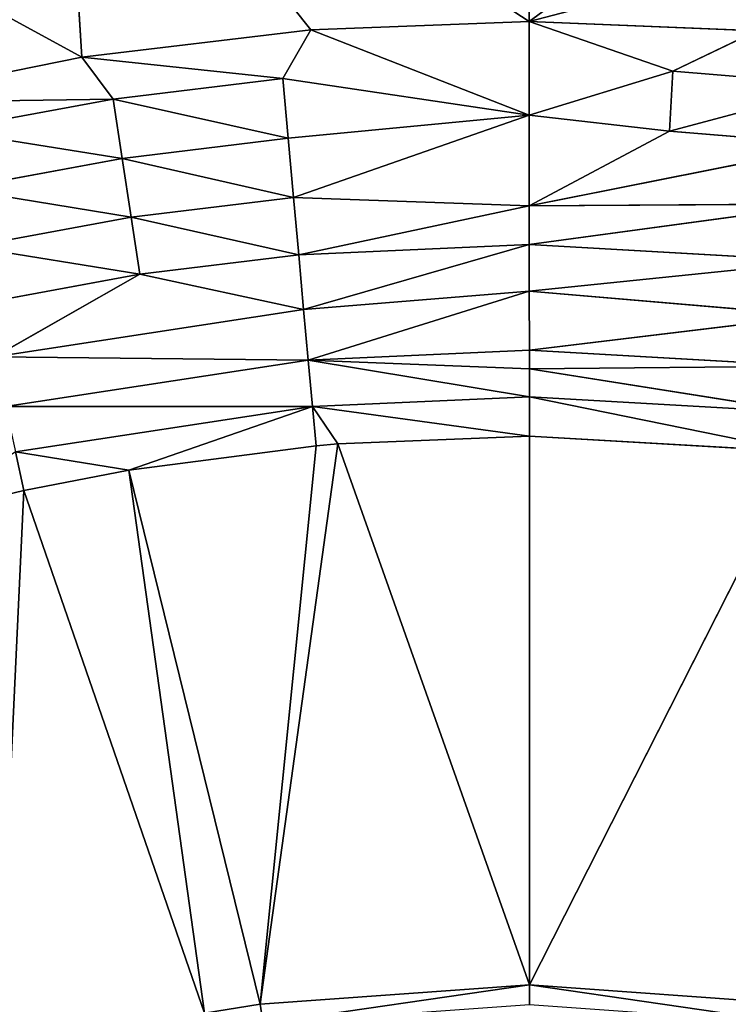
# Model space of a CAD drawing. Extents: x 0 to 500, y 0 to 390.
# Tile 582 of 656: x 245.46 to 251.64, y 216.18 to 224.76. Entities that reach past the tile are written whole.
import ezdxf

# ---------------------------------------------------------------- set-up
doc = ezdxf.new("R2010")
doc.units = 0
doc.header["$LTSCALE"] = 25.4
doc.layers.get('0').update_dxf_attribs({"linetype": 'CONTINUOUS'})

# ---------------------------------------------------------------- blocks, each defined once
blk = doc.blocks.new('ATLANTA505_-_S_STL')
at = {"color": 0}
for p, q in [((245.9615, 25.5408, 162.4375), (246.1492, 25.4391, 165.416)), ((245.9615, 25.5408, 162.4375), (246.1492, 25.4391, 165.416)), ((250.0519, 25.4463, 165.1027), (250.0519, 25.5591, 161.8516)), ((250.0519, 25.4463, 165.1027), (250.0519, 25.5591, 161.8516)), ((246.1492, 25.4391, 165.416), (244.1833, 25.4297, 165.8123)), ((246.1492, 25.4391, 165.416), (244.1833, 25.4297, 165.8123)), ((246.4213, 25.4107, 165.7802), (244.1833, 25.4297, 165.8123)), ((246.4213, 25.4107, 165.7802), (244.1833, 25.4297, 165.8123)), ((244.9549, 25.4041, 166.0514), (246.4213, 25.4107, 165.7802)), ((244.9549, 25.4041, 166.0514), (246.4213, 25.4107, 165.7802)), ((248.1451, 25.4447, 165.1781), (246.1492, 25.4391, 165.416)), ((248.1451, 25.4447, 165.1781), (246.1492, 25.4391, 165.416)), ((246.4213, 25.4107, 165.7802), (246.1492, 25.4391, 165.416)), ((246.4213, 25.4107, 165.7802), (246.1492, 25.4391, 165.416)), ((246.4213, 25.4107, 165.7802), (247.9016, 25.415, 165.6003)), ((246.4213, 25.4107, 165.7802), (247.9016, 25.415, 165.6003)), ((246.4213, 25.4107, 165.7802), (246.5007, 25.3229, 166.2984)), ((246.4213, 25.4107, 165.7802), (246.5007, 25.3229, 166.2984)), ((247.9016, 25.415, 165.6003), (248.1451, 25.4447, 165.1781)), ((247.9016, 25.415, 165.6003), (248.1451, 25.4447, 165.1781)), ((247.9016, 25.415, 165.6003), (250.0516, 25.352, 165.9207)), ((247.9016, 25.415, 165.6003), (250.0516, 25.352, 165.9207)), ((247.9016, 25.415, 165.6003), (247.9486, 25.3273, 166.1225)), ((247.9016, 25.415, 165.6003), (247.9486, 25.3273, 166.1225)), ((250.0519, 25.4463, 165.1027), (248.1451, 25.4447, 165.1781)), ((250.0519, 25.4463, 165.1027), (248.1451, 25.4447, 165.1781)), ((248.1451, 25.4447, 165.1781), (250.0516, 25.352, 165.9207)), ((248.1451, 25.4447, 165.1781), (250.0516, 25.352, 165.9207)), ((250.0516, 25.352, 165.9207), (250.0519, 25.4463, 165.1027)), ((250.0516, 25.352, 165.9207), (250.0519, 25.4463, 165.1027)), ((250.0516, 25.352, 165.9207), (251.3024, 25.4165, 165.5363)), ((250.0516, 25.352, 165.9207), (251.3024, 25.4165, 165.5363)), ((252.0378, 25.4445, 165.1847), (250.0519, 25.4463, 165.1027)), ((250.0519, 25.4463, 165.1027), (251.3024, 25.4165, 165.5363)), ((250.0519, 25.4463, 165.1027), (251.3024, 25.4165, 165.5363)), ((252.0378, 25.4445, 165.1847), (250.0519, 25.4463, 165.1027)), ((251.3024, 25.4165, 165.5363), (251.2752, 25.3288, 166.0598)), ((251.3024, 25.4165, 165.5363), (251.2752, 25.3288, 166.0598)), ((251.3024, 25.4165, 165.5363), (252.0378, 25.4445, 165.1847)), ((251.3024, 25.4165, 165.5363), (252.0378, 25.4445, 165.1847)), ((251.3024, 25.4165, 165.5363), (252.7805, 25.4136, 165.6596)), ((251.3024, 25.4165, 165.5363), (252.7805, 25.4136, 165.6596)), ((246.5007, 25.3229, 166.2984), (245.0663, 25.3164, 166.5637)), ((246.5007, 25.3229, 166.2984), (245.0663, 25.3164, 166.5637)), ((247.9486, 25.3273, 166.1225), (246.5007, 25.3229, 166.2984)), ((247.9486, 25.3273, 166.1225), (246.5007, 25.3229, 166.2984)), ((246.5007, 25.3229, 166.2984), (246.5792, 25.178, 166.8102)), ((246.5007, 25.3229, 166.2984), (246.5792, 25.178, 166.8102)), ((250.0516, 25.352, 165.9207), (247.9486, 25.3273, 166.1225)), ((250.0516, 25.352, 165.9207), (247.9486, 25.3273, 166.1225)), ((247.9486, 25.3273, 166.1225), (247.9951, 25.1824, 166.6382)), ((247.9486, 25.3273, 166.1225), (247.9951, 25.1824, 166.6382)), ((250.0516, 25.352, 165.9207), (247.9951, 25.1824, 166.6382)), ((250.0516, 25.352, 165.9207), (247.9951, 25.1824, 166.6382)), ((250.0517, 25.1247, 166.7121), (250.0516, 25.352, 165.9207)), ((250.0516, 25.352, 165.9207), (251.2752, 25.3288, 166.0598)), ((250.0516, 25.352, 165.9207), (251.2752, 25.3288, 166.0598)), ((250.0517, 25.1247, 166.7121), (250.0516, 25.352, 165.9207)), ((251.2752, 25.3288, 166.0598), (250.0517, 25.1247, 166.7121)), ((251.2752, 25.3288, 166.0598), (250.0517, 25.1247, 166.7121)), ((250.0517, 25.1247, 166.7121), (252.7209, 25.3258, 166.1804)), ((250.0517, 25.1247, 166.7121), (252.7209, 25.3258, 166.1804)), ((252.7209, 25.3258, 166.1804), (251.2752, 25.3288, 166.0598)), ((252.7209, 25.3258, 166.1804), (251.2752, 25.3288, 166.0598)), ((245.1765, 25.1715, 167.0696), (246.5792, 25.178, 166.8102)), ((245.1765, 25.1715, 167.0696), (246.5792, 25.178, 166.8102)), ((246.5792, 25.178, 166.8102), (247.9951, 25.1824, 166.6382)), ((246.5792, 25.178, 166.8102), (247.9951, 25.1824, 166.6382)), ((246.5792, 25.178, 166.8102), (246.6556, 24.977, 167.3065)), ((246.5792, 25.178, 166.8102), (246.6556, 24.977, 167.3065)), ((247.9951, 25.1824, 166.6382), (250.0517, 25.1247, 166.7121)), ((247.9951, 25.1824, 166.6382), (250.0517, 25.1247, 166.7121)), ((247.9951, 25.1824, 166.6382), (248.0404, 24.9814, 167.1382)), ((247.9951, 25.1824, 166.6382), (248.0404, 24.9814, 167.1382)), ((250.0517, 25.1247, 166.7121), (252.6619, 25.1809, 166.6948)), ((250.0517, 25.1247, 166.7121), (252.6619, 25.1809, 166.6948)), ((250.0518, 24.9835, 167.0476), (252.6619, 25.1809, 166.6948)), ((250.0518, 24.9835, 167.0476), (252.6619, 25.1809, 166.6948)), ((250.0517, 25.1247, 166.7121), (248.0404, 24.9814, 167.1382)), ((250.0517, 25.1247, 166.7121), (248.0404, 24.9814, 167.1382)), ((250.0518, 24.9835, 167.0476), (250.0517, 25.1247, 166.7121)), ((250.0518, 24.9835, 167.0476), (250.0517, 25.1247, 166.7121)), ((248.0404, 24.9814, 167.1382), (246.6556, 24.977, 167.3065)), ((248.0404, 24.9814, 167.1382), (246.6556, 24.977, 167.3065)), ((248.0404, 24.9814, 167.1382), (250.0518, 24.9835, 167.0476)), ((248.0404, 24.9814, 167.1382), (250.0518, 24.9835, 167.0476)), ((248.0404, 24.9814, 167.1382), (248.0835, 24.7273, 167.6138)), ((248.0404, 24.9814, 167.1382), (248.0835, 24.7273, 167.6138)), ((250.0518, 24.9835, 167.0476), (248.0835, 24.7273, 167.6138)), ((250.0518, 24.9835, 167.0476), (248.0835, 24.7273, 167.6138)), ((250.0519, 24.7706, 167.4555), (250.0518, 24.9835, 167.0476)), ((250.0518, 24.9835, 167.0476), (252.6045, 24.9799, 167.1936)), ((250.0518, 24.9835, 167.0476), (252.6045, 24.9799, 167.1936)), ((250.0519, 24.7706, 167.4555), (250.0518, 24.9835, 167.0476)), ((252.6045, 24.9799, 167.1936), (250.0519, 24.7706, 167.4555)), ((252.6045, 24.9799, 167.1936), (250.0519, 24.7706, 167.4555)), ((246.6556, 24.977, 167.3065), (245.2838, 24.9705, 167.5602)), ((246.6556, 24.977, 167.3065), (245.2838, 24.9705, 167.5602)), ((246.6556, 24.977, 167.3065), (245.386, 24.7164, 168.0266)), ((246.6556, 24.977, 167.3065), (245.386, 24.7164, 168.0266)), ((246.6556, 24.977, 167.3065), (248.0835, 24.7273, 167.6138)), ((246.6556, 24.977, 167.3065), (248.0835, 24.7273, 167.6138)), ((245.386, 24.7164, 168.0266), (248.0835, 24.7273, 167.6138)), ((245.386, 24.7164, 168.0266), (248.0835, 24.7273, 167.6138)), ((248.0835, 24.7273, 167.6138), (250.0519, 24.7706, 167.4555)), ((248.0835, 24.7273, 167.6138), (250.0519, 24.7706, 167.4555)), ((248.0835, 24.7273, 167.6138), (248.1238, 24.4251, 168.0566)), ((248.0835, 24.7273, 167.6138), (248.1238, 24.4251, 168.0566)), ((250.0519, 24.7706, 167.4555), (248.1238, 24.4251, 168.0566)), ((250.0519, 24.7706, 167.4555), (248.1238, 24.4251, 168.0566)), ((250.052, 24.4272, 167.9698), (250.0519, 24.7706, 167.4555)), ((250.0519, 24.7706, 167.4555), (252.5497, 24.7258, 167.6679)), ((250.0519, 24.7706, 167.4555), (252.5497, 24.7258, 167.6679)), ((250.052, 24.4272, 167.9698), (250.0519, 24.7706, 167.4555)), ((250.052, 24.4272, 167.9698), (252.5497, 24.7258, 167.6679)), ((250.052, 24.4272, 167.9698), (252.5497, 24.7258, 167.6679)), ((248.1238, 24.4251, 168.0566), (245.4816, 24.4142, 168.4609)), ((248.1238, 24.4251, 168.0566), (245.4816, 24.4142, 168.4609)), ((250.052, 24.4272, 167.9698), (248.1238, 24.4251, 168.0566)), ((250.052, 24.4272, 167.9698), (248.1238, 24.4251, 168.0566)), ((250.0521, 24.2993, 168.1307), (248.1238, 24.4251, 168.0566)), ((248.1238, 24.4251, 168.0566), (250.0521, 24.0832, 168.375)), ((250.0521, 24.2993, 168.1307), (248.1238, 24.4251, 168.0566)), ((248.1238, 24.4251, 168.0566), (250.0521, 24.0832, 168.375)), ((248.1238, 24.4251, 168.0566), (248.1607, 24.0811, 168.4602)), ((248.1238, 24.4251, 168.0566), (248.1607, 24.0811, 168.4602)), ((250.0521, 24.2993, 168.1307), (250.052, 24.4272, 167.9698)), ((250.052, 24.4272, 167.9698), (252.4985, 24.4236, 168.1097)), ((250.052, 24.4272, 167.9698), (252.4985, 24.4236, 168.1097)), ((250.0521, 24.2993, 168.1307), (250.052, 24.4272, 167.9698)), ((252.4985, 24.4236, 168.1097), (250.0521, 24.2993, 168.1307)), ((252.4985, 24.4236, 168.1097), (250.0521, 24.2993, 168.1307)), ((250.0521, 24.0832, 168.375), (250.0521, 24.2993, 168.1307)), ((252.4517, 24.0796, 168.5121), (250.0521, 24.2993, 168.1307)), ((250.0521, 24.0832, 168.375), (250.0521, 24.2993, 168.1307)), ((252.4517, 24.0796, 168.5121), (250.0521, 24.2993, 168.1307)), ((248.1607, 24.0811, 168.4602), (245.569, 24.0702, 168.8566)), ((248.1607, 24.0811, 168.4602), (245.569, 24.0702, 168.8566)), ((245.569, 24.0702, 168.8566), (246.5582, 23.7155, 169.0158)), ((245.569, 24.0702, 168.8566), (246.5582, 23.7155, 169.0158)), ((245.569, 24.0702, 168.8566), (245.6437, 23.7106, 169.1929)), ((245.569, 24.0702, 168.8566), (245.6437, 23.7106, 169.1929)), ((248.1607, 24.0811, 168.4602), (246.5582, 23.7155, 169.0158)), ((248.1607, 24.0811, 168.4602), (246.5582, 23.7155, 169.0158)), ((250.0521, 24.0832, 168.375), (248.1607, 24.0811, 168.4602)), ((250.0521, 24.0832, 168.375), (248.1607, 24.0811, 168.4602)), ((248.3807, 23.7219, 168.7871), (248.1607, 24.0811, 168.4602)), ((248.1607, 24.0811, 168.4602), (248.1922, 23.7214, 168.8032)), ((248.3807, 23.7219, 168.7871), (248.1607, 24.0811, 168.4602)), ((250.0521, 23.7236, 168.7194), (248.1607, 24.0811, 168.4602)), ((250.0521, 23.7236, 168.7194), (248.1607, 24.0811, 168.4602)), ((248.1607, 24.0811, 168.4602), (248.1922, 23.7214, 168.8032)), ((250.0521, 23.7236, 168.7194), (250.0521, 24.0832, 168.375)), ((252.4517, 24.0796, 168.5121), (250.0521, 24.0832, 168.375)), ((250.0521, 23.7236, 168.7194), (250.0521, 24.0832, 168.375)), ((252.4517, 24.0796, 168.5121), (250.0521, 24.0832, 168.375)), ((245.6437, 23.7106, 169.1929), (244.759, 23.7048, 169.4053)), ((245.6437, 23.7106, 169.1929), (244.759, 23.7048, 169.4053)), ((246.5582, 23.7155, 169.0158), (245.6437, 23.7106, 169.1929)), ((246.5582, 23.7155, 169.0158), (245.6437, 23.7106, 169.1929)), ((245.6437, 23.7106, 169.1929), (247.2172, 18.2045, 173.7481)), ((245.6437, 23.7106, 169.1929), (247.2172, 18.2045, 173.7481)), ((248.1922, 23.7214, 168.8032), (246.5582, 23.7155, 169.0158)), ((248.1922, 23.7214, 168.8032), (246.5582, 23.7155, 169.0158)), ((247.7055, 18.2045, 173.6704), (246.5582, 23.7155, 169.0158)), ((246.5582, 23.7155, 169.0158), (247.2172, 18.2045, 173.7481)), ((246.5582, 23.7155, 169.0158), (247.2172, 18.2045, 173.7481)), ((247.7055, 18.2045, 173.6704), (246.5582, 23.7155, 169.0158)), ((248.3807, 23.7219, 168.7871), (247.7055, 18.2045, 173.6704)), ((248.3807, 23.7219, 168.7871), (247.7055, 18.2045, 173.6704)), ((248.1922, 23.7214, 168.8032), (247.7055, 18.2045, 173.6704)), ((248.1922, 23.7214, 168.8032), (247.7055, 18.2045, 173.6704)), ((248.3807, 23.7219, 168.7871), (248.1922, 23.7214, 168.8032)), ((248.3807, 23.7219, 168.7871), (248.1922, 23.7214, 168.8032)), ((250.0521, 23.7236, 168.7194), (248.3807, 23.7219, 168.7871)), ((250.0521, 23.7236, 168.7194), (248.3807, 23.7219, 168.7871)), ((250.0521, 18.2045, 173.5026), (248.3807, 23.7219, 168.7871)), ((250.0521, 18.2045, 173.5026), (248.3807, 23.7219, 168.7871)), ((252.4117, 23.72, 168.8543), (250.0521, 23.7236, 168.7194)), ((250.0521, 23.7236, 168.7194), (250.0521, 18.2045, 173.5026)), ((250.0521, 23.7236, 168.7194), (250.0521, 18.2045, 173.5026)), ((252.4117, 23.72, 168.8543), (250.0521, 23.7236, 168.7194)), ((252.4117, 23.72, 168.8543), (250.0521, 18.2045, 173.5026)), ((252.4117, 23.72, 168.8543), (250.0521, 18.2045, 173.5026)), ((247.7055, 18.2045, 173.6704), (247.2172, 18.2045, 173.7481)), ((247.7055, 18.2045, 173.6704), (247.2172, 18.2045, 173.7481)), ((247.7298, 17.9761, 173.8398), (247.7055, 18.2045, 173.6704)), ((250.0521, 18.2045, 173.5026), (247.7055, 18.2045, 173.6704)), ((247.7298, 17.9761, 173.8398), (247.7055, 18.2045, 173.6704)), ((250.0521, 18.2045, 173.5026), (247.7055, 18.2045, 173.6704)), ((252.3986, 18.2045, 173.6704), (250.0521, 18.2045, 173.5026)), ((250.0521, 18.2045, 173.5026), (250.0521, 17.9761, 173.6737)), ((250.0521, 18.2045, 173.5026), (250.0521, 17.9761, 173.6737)), ((252.3986, 18.2045, 173.6704), (250.0521, 18.2045, 173.5026))]:
    blk.add_line(p, q, dxfattribs=at)
mesh = blk.add_polyface(dxfattribs=at)
corners = [(242.0171, 25.5232, 163.1607), (246.1492, 25.4391, 165.416), (245.9615, 25.5408, 162.4375), (244.1833, 25.4297, 165.8123)]
mesh.append_faces([[corners[k] for k in face] for face in [(0, 1, 2), (1, 0, 3)]], dxfattribs={"vtx0": -1, "color": 0})
mesh = blk.add_polyface(dxfattribs=at)
corners = [(245.9615, 25.5408, 162.4375), (250.0519, 25.4463, 165.1027), (250.0519, 25.5591, 161.8516), (248.1451, 25.4447, 165.1781), (246.1492, 25.4391, 165.416)]
mesh.append_faces([[corners[k] for k in face] for face in [(0, 1, 2), (3, 0, 4)]], dxfattribs={"vtx0": -1, "color": 0})
mesh.append_faces([[corners[k] for k in face] for face in [(1, 0, 3)]], dxfattribs={"vtx0": -1, "vtx1": -1, "color": 0})
mesh = blk.add_polyface(dxfattribs=at)
corners = [(250.0519, 25.4463, 165.1027), (253.7823, 25.5424, 162.3796), (250.0519, 25.5591, 161.8516), (257.7633, 25.5246, 163.0946), (252.0378, 25.4445, 165.1847), (254.038, 25.4387, 165.4295)]
mesh.append_faces([[corners[k] for k in face] for face in [(0, 1, 2), (3, 4, 5)]], dxfattribs={"vtx0": -1, "color": 0})
mesh.append_faces([[corners[k] for k in face] for face in [(1, 0, 3)]], dxfattribs={"vtx0": -1, "vtx1": -1, "color": 0})
mesh.append_faces([[corners[k] for k in face] for face in [(3, 0, 4)]], dxfattribs={"vtx0": -1, "vtx2": -1, "color": 0})
mesh = blk.add_polyface(dxfattribs=at)
corners = [(244.1833, 25.4297, 165.8123), (246.4213, 25.4107, 165.7802), (246.1492, 25.4391, 165.416)]
mesh.append_faces([[corners[k] for k in face] for face in [(0, 1, 2)]], dxfattribs={"color": 0})
mesh = blk.add_polyface(dxfattribs=at)
corners = [(244.9549, 25.4041, 166.0514), (246.4213, 25.4107, 165.7802), (244.1833, 25.4297, 165.8123)]
mesh.append_faces([[corners[k] for k in face] for face in [(0, 1, 2)]], dxfattribs={"color": 0})
mesh = blk.add_polyface(dxfattribs=at)
corners = [(244.9549, 25.4041, 166.0514), (246.5007, 25.3229, 166.2984), (246.4213, 25.4107, 165.7802), (245.0663, 25.3164, 166.5637)]
mesh.append_faces([[corners[k] for k in face] for face in [(0, 1, 2), (1, 0, 3)]], dxfattribs={"vtx0": -1, "color": 0})
mesh = blk.add_polyface(dxfattribs=at)
corners = [(246.1492, 25.4391, 165.416), (247.9016, 25.415, 165.6003), (248.1451, 25.4447, 165.1781), (246.4213, 25.4107, 165.7802)]
mesh.append_faces([[corners[k] for k in face] for face in [(0, 1, 2), (1, 0, 3)]], dxfattribs={"vtx0": -1, "color": 0})
mesh = blk.add_polyface(dxfattribs=at)
corners = [(246.4213, 25.4107, 165.7802), (247.9486, 25.3273, 166.1225), (247.9016, 25.415, 165.6003), (246.5007, 25.3229, 166.2984)]
mesh.append_faces([[corners[k] for k in face] for face in [(0, 1, 2), (1, 0, 3)]], dxfattribs={"vtx0": -1, "color": 0})
mesh = blk.add_polyface(dxfattribs=at)
corners = [(250.0516, 25.352, 165.9207), (248.1451, 25.4447, 165.1781), (247.9016, 25.415, 165.6003)]
mesh.append_faces([[corners[k] for k in face] for face in [(0, 1, 2)]], dxfattribs={"color": 0})
mesh = blk.add_polyface(dxfattribs=at)
corners = [(247.9486, 25.3273, 166.1225), (250.0516, 25.352, 165.9207), (247.9016, 25.415, 165.6003)]
mesh.append_faces([[corners[k] for k in face] for face in [(0, 1, 2)]], dxfattribs={"color": 0})
mesh = blk.add_polyface(dxfattribs=at)
corners = [(250.0516, 25.352, 165.9207), (250.0519, 25.4463, 165.1027), (248.1451, 25.4447, 165.1781)]
mesh.append_faces([[corners[k] for k in face] for face in [(0, 1, 2)]], dxfattribs={"color": 0})
mesh = blk.add_polyface(dxfattribs=at)
corners = [(250.0516, 25.352, 165.9207), (251.3024, 25.4165, 165.5363), (250.0519, 25.4463, 165.1027)]
mesh.append_faces([[corners[k] for k in face] for face in [(0, 1, 2)]], dxfattribs={"color": 0})
mesh = blk.add_polyface(dxfattribs=at)
corners = [(251.2752, 25.3288, 166.0598), (251.3024, 25.4165, 165.5363), (250.0516, 25.352, 165.9207)]
mesh.append_faces([[corners[k] for k in face] for face in [(0, 1, 2)]], dxfattribs={"color": 0})
mesh = blk.add_polyface(dxfattribs=at)
corners = [(251.3024, 25.4165, 165.5363), (252.0378, 25.4445, 165.1847), (250.0519, 25.4463, 165.1027)]
mesh.append_faces([[corners[k] for k in face] for face in [(0, 1, 2)]], dxfattribs={"color": 0})
mesh = blk.add_polyface(dxfattribs=at)
corners = [(251.2752, 25.3288, 166.0598), (252.7805, 25.4136, 165.6596), (251.3024, 25.4165, 165.5363), (252.7209, 25.3258, 166.1804)]
mesh.append_faces([[corners[k] for k in face] for face in [(0, 1, 2), (1, 0, 3)]], dxfattribs={"vtx0": -1, "color": 0})
mesh = blk.add_polyface(dxfattribs=at)
corners = [(252.7805, 25.4136, 165.6596), (252.0378, 25.4445, 165.1847), (251.3024, 25.4165, 165.5363)]
mesh.append_faces([[corners[k] for k in face] for face in [(0, 1, 2)]], dxfattribs={"color": 0})
mesh = blk.add_polyface(dxfattribs=at)
corners = [(245.0663, 25.3164, 166.5637), (246.5792, 25.178, 166.8102), (246.5007, 25.3229, 166.2984), (245.1765, 25.1715, 167.0696)]
mesh.append_faces([[corners[k] for k in face] for face in [(0, 1, 2), (1, 0, 3)]], dxfattribs={"vtx0": -1, "color": 0})
mesh = blk.add_polyface(dxfattribs=at)
corners = [(246.5007, 25.3229, 166.2984), (247.9951, 25.1824, 166.6382), (247.9486, 25.3273, 166.1225), (246.5792, 25.178, 166.8102)]
mesh.append_faces([[corners[k] for k in face] for face in [(0, 1, 2), (1, 0, 3)]], dxfattribs={"vtx0": -1, "color": 0})
mesh = blk.add_polyface(dxfattribs=at)
corners = [(247.9951, 25.1824, 166.6382), (250.0516, 25.352, 165.9207), (247.9486, 25.3273, 166.1225)]
mesh.append_faces([[corners[k] for k in face] for face in [(0, 1, 2)]], dxfattribs={"color": 0})
mesh = blk.add_polyface(dxfattribs=at)
corners = [(250.0517, 25.1247, 166.7121), (250.0516, 25.352, 165.9207), (247.9951, 25.1824, 166.6382)]
mesh.append_faces([[corners[k] for k in face] for face in [(0, 1, 2)]], dxfattribs={"color": 0})
mesh = blk.add_polyface(dxfattribs=at)
corners = [(250.0517, 25.1247, 166.7121), (251.2752, 25.3288, 166.0598), (250.0516, 25.352, 165.9207)]
mesh.append_faces([[corners[k] for k in face] for face in [(0, 1, 2)]], dxfattribs={"color": 0})
mesh = blk.add_polyface(dxfattribs=at)
corners = [(250.0517, 25.1247, 166.7121), (252.7209, 25.3258, 166.1804), (251.2752, 25.3288, 166.0598)]
mesh.append_faces([[corners[k] for k in face] for face in [(0, 1, 2)]], dxfattribs={"color": 0})
mesh = blk.add_polyface(dxfattribs=at)
corners = [(250.0517, 25.1247, 166.7121), (252.6619, 25.1809, 166.6948), (252.7209, 25.3258, 166.1804)]
mesh.append_faces([[corners[k] for k in face] for face in [(0, 1, 2)]], dxfattribs={"color": 0})
mesh = blk.add_polyface(dxfattribs=at)
corners = [(245.1765, 25.1715, 167.0696), (246.6556, 24.977, 167.3065), (246.5792, 25.178, 166.8102), (245.2838, 24.9705, 167.5602)]
mesh.append_faces([[corners[k] for k in face] for face in [(0, 1, 2), (1, 0, 3)]], dxfattribs={"vtx0": -1, "color": 0})
mesh = blk.add_polyface(dxfattribs=at)
corners = [(246.5792, 25.178, 166.8102), (248.0404, 24.9814, 167.1382), (247.9951, 25.1824, 166.6382), (246.6556, 24.977, 167.3065)]
mesh.append_faces([[corners[k] for k in face] for face in [(0, 1, 2), (1, 0, 3)]], dxfattribs={"vtx0": -1, "color": 0})
mesh = blk.add_polyface(dxfattribs=at)
corners = [(248.0404, 24.9814, 167.1382), (250.0517, 25.1247, 166.7121), (247.9951, 25.1824, 166.6382)]
mesh.append_faces([[corners[k] for k in face] for face in [(0, 1, 2)]], dxfattribs={"color": 0})
mesh = blk.add_polyface(dxfattribs=at)
corners = [(250.0518, 24.9835, 167.0476), (252.6619, 25.1809, 166.6948), (250.0517, 25.1247, 166.7121)]
mesh.append_faces([[corners[k] for k in face] for face in [(0, 1, 2)]], dxfattribs={"color": 0})
mesh = blk.add_polyface(dxfattribs=at)
corners = [(252.6045, 24.9799, 167.1936), (252.6619, 25.1809, 166.6948), (250.0518, 24.9835, 167.0476)]
mesh.append_faces([[corners[k] for k in face] for face in [(0, 1, 2)]], dxfattribs={"color": 0})
mesh = blk.add_polyface(dxfattribs=at)
corners = [(248.0404, 24.9814, 167.1382), (250.0518, 24.9835, 167.0476), (250.0517, 25.1247, 166.7121)]
mesh.append_faces([[corners[k] for k in face] for face in [(0, 1, 2)]], dxfattribs={"color": 0})
mesh = blk.add_polyface(dxfattribs=at)
corners = [(248.0835, 24.7273, 167.6138), (248.0404, 24.9814, 167.1382), (246.6556, 24.977, 167.3065)]
mesh.append_faces([[corners[k] for k in face] for face in [(0, 1, 2)]], dxfattribs={"color": 0})
mesh = blk.add_polyface(dxfattribs=at)
corners = [(248.0835, 24.7273, 167.6138), (250.0518, 24.9835, 167.0476), (248.0404, 24.9814, 167.1382)]
mesh.append_faces([[corners[k] for k in face] for face in [(0, 1, 2)]], dxfattribs={"color": 0})
mesh = blk.add_polyface(dxfattribs=at)
corners = [(248.0835, 24.7273, 167.6138), (250.0519, 24.7706, 167.4555), (250.0518, 24.9835, 167.0476)]
mesh.append_faces([[corners[k] for k in face] for face in [(0, 1, 2)]], dxfattribs={"color": 0})
mesh = blk.add_polyface(dxfattribs=at)
corners = [(250.0519, 24.7706, 167.4555), (252.6045, 24.9799, 167.1936), (250.0518, 24.9835, 167.0476)]
mesh.append_faces([[corners[k] for k in face] for face in [(0, 1, 2)]], dxfattribs={"color": 0})
mesh = blk.add_polyface(dxfattribs=at)
corners = [(252.5497, 24.7258, 167.6679), (252.6045, 24.9799, 167.1936), (250.0519, 24.7706, 167.4555)]
mesh.append_faces([[corners[k] for k in face] for face in [(0, 1, 2)]], dxfattribs={"color": 0})
mesh = blk.add_polyface(dxfattribs=at)
corners = [(245.386, 24.7164, 168.0266), (246.6556, 24.977, 167.3065), (245.2838, 24.9705, 167.5602)]
mesh.append_faces([[corners[k] for k in face] for face in [(0, 1, 2)]], dxfattribs={"color": 0})
mesh = blk.add_polyface(dxfattribs=at)
corners = [(245.386, 24.7164, 168.0266), (248.0835, 24.7273, 167.6138), (246.6556, 24.977, 167.3065)]
mesh.append_faces([[corners[k] for k in face] for face in [(0, 1, 2)]], dxfattribs={"color": 0})
mesh = blk.add_polyface(dxfattribs=at)
corners = [(245.386, 24.7164, 168.0266), (248.1238, 24.4251, 168.0566), (248.0835, 24.7273, 167.6138), (245.4816, 24.4142, 168.4609)]
mesh.append_faces([[corners[k] for k in face] for face in [(0, 1, 2), (1, 0, 3)]], dxfattribs={"vtx0": -1, "color": 0})
mesh = blk.add_polyface(dxfattribs=at)
corners = [(248.1238, 24.4251, 168.0566), (250.0519, 24.7706, 167.4555), (248.0835, 24.7273, 167.6138)]
mesh.append_faces([[corners[k] for k in face] for face in [(0, 1, 2)]], dxfattribs={"color": 0})
mesh = blk.add_polyface(dxfattribs=at)
corners = [(248.1238, 24.4251, 168.0566), (250.052, 24.4272, 167.9698), (250.0519, 24.7706, 167.4555)]
mesh.append_faces([[corners[k] for k in face] for face in [(0, 1, 2)]], dxfattribs={"color": 0})
mesh = blk.add_polyface(dxfattribs=at)
corners = [(250.052, 24.4272, 167.9698), (252.5497, 24.7258, 167.6679), (250.0519, 24.7706, 167.4555)]
mesh.append_faces([[corners[k] for k in face] for face in [(0, 1, 2)]], dxfattribs={"color": 0})
mesh = blk.add_polyface(dxfattribs=at)
corners = [(252.4985, 24.4236, 168.1097), (252.5497, 24.7258, 167.6679), (250.052, 24.4272, 167.9698)]
mesh.append_faces([[corners[k] for k in face] for face in [(0, 1, 2)]], dxfattribs={"color": 0})
mesh = blk.add_polyface(dxfattribs=at)
corners = [(245.4816, 24.4142, 168.4609), (248.1607, 24.0811, 168.4602), (248.1238, 24.4251, 168.0566), (245.569, 24.0702, 168.8566)]
mesh.append_faces([[corners[k] for k in face] for face in [(0, 1, 2), (1, 0, 3)]], dxfattribs={"vtx0": -1, "color": 0})
mesh = blk.add_polyface(dxfattribs=at)
corners = [(250.0521, 24.2993, 168.1307), (250.052, 24.4272, 167.9698), (248.1238, 24.4251, 168.0566)]
mesh.append_faces([[corners[k] for k in face] for face in [(0, 1, 2)]], dxfattribs={"color": 0})
mesh = blk.add_polyface(dxfattribs=at)
corners = [(250.0521, 24.0832, 168.375), (250.0521, 24.2993, 168.1307), (248.1238, 24.4251, 168.0566)]
mesh.append_faces([[corners[k] for k in face] for face in [(0, 1, 2)]], dxfattribs={"color": 0})
mesh = blk.add_polyface(dxfattribs=at)
corners = [(248.1607, 24.0811, 168.4602), (250.0521, 24.0832, 168.375), (248.1238, 24.4251, 168.0566)]
mesh.append_faces([[corners[k] for k in face] for face in [(0, 1, 2)]], dxfattribs={"color": 0})
mesh = blk.add_polyface(dxfattribs=at)
corners = [(250.0521, 24.2993, 168.1307), (252.4985, 24.4236, 168.1097), (250.052, 24.4272, 167.9698)]
mesh.append_faces([[corners[k] for k in face] for face in [(0, 1, 2)]], dxfattribs={"color": 0})
mesh = blk.add_polyface(dxfattribs=at)
corners = [(252.4517, 24.0796, 168.5121), (252.4985, 24.4236, 168.1097), (250.0521, 24.2993, 168.1307)]
mesh.append_faces([[corners[k] for k in face] for face in [(0, 1, 2)]], dxfattribs={"color": 0})
mesh = blk.add_polyface(dxfattribs=at)
corners = [(252.4517, 24.0796, 168.5121), (250.0521, 24.2993, 168.1307), (250.0521, 24.0832, 168.375)]
mesh.append_faces([[corners[k] for k in face] for face in [(0, 1, 2)]], dxfattribs={"color": 0})
mesh = blk.add_polyface(dxfattribs=at)
corners = [(245.6437, 23.7106, 169.1929), (245.569, 24.0702, 168.8566), (244.759, 23.7048, 169.4053)]
mesh.append_faces([[corners[k] for k in face] for face in [(0, 1, 2)]], dxfattribs={"color": 0})
mesh = blk.add_polyface(dxfattribs=at)
corners = [(248.1607, 24.0811, 168.4602), (245.569, 24.0702, 168.8566), (246.5582, 23.7155, 169.0158)]
mesh.append_faces([[corners[k] for k in face] for face in [(0, 1, 2)]], dxfattribs={"color": 0})
mesh = blk.add_polyface(dxfattribs=at)
corners = [(246.5582, 23.7155, 169.0158), (245.569, 24.0702, 168.8566), (245.6437, 23.7106, 169.1929)]
mesh.append_faces([[corners[k] for k in face] for face in [(0, 1, 2)]], dxfattribs={"color": 0})
mesh = blk.add_polyface(dxfattribs=at)
corners = [(248.1922, 23.7214, 168.8032), (248.1607, 24.0811, 168.4602), (246.5582, 23.7155, 169.0158)]
mesh.append_faces([[corners[k] for k in face] for face in [(0, 1, 2)]], dxfattribs={"color": 0})
mesh = blk.add_polyface(dxfattribs=at)
corners = [(250.0521, 24.0832, 168.375), (248.1607, 24.0811, 168.4602), (250.0521, 23.7236, 168.7194)]
mesh.append_faces([[corners[k] for k in face] for face in [(0, 1, 2)]], dxfattribs={"color": 0})
mesh = blk.add_polyface(dxfattribs=at)
corners = [(248.3807, 23.7219, 168.7871), (248.1607, 24.0811, 168.4602), (248.1922, 23.7214, 168.8032)]
mesh.append_faces([[corners[k] for k in face] for face in [(0, 1, 2)]], dxfattribs={"color": 0})
mesh = blk.add_polyface(dxfattribs=at)
corners = [(250.0521, 23.7236, 168.7194), (248.1607, 24.0811, 168.4602), (248.3807, 23.7219, 168.7871)]
mesh.append_faces([[corners[k] for k in face] for face in [(0, 1, 2)]], dxfattribs={"color": 0})
mesh = blk.add_polyface(dxfattribs=at)
corners = [(252.4117, 23.72, 168.8543), (250.0521, 24.0832, 168.375), (250.0521, 23.7236, 168.7194), (252.4517, 24.0796, 168.5121)]
mesh.append_faces([[corners[k] for k in face] for face in [(0, 1, 2), (1, 0, 3)]], dxfattribs={"vtx0": -1, "color": 0})
mesh = blk.add_polyface(dxfattribs=at)
corners = [(245.4067, 18.2045, 174.1705), (245.6437, 23.7106, 169.1929), (244.759, 23.7048, 169.4053), (247.2172, 18.2045, 173.7481)]
mesh.append_faces([[corners[k] for k in face] for face in [(0, 1, 2), (1, 0, 3)]], dxfattribs={"vtx0": -1, "color": 0})
mesh = blk.add_polyface(dxfattribs=at)
corners = [(247.2172, 18.2045, 173.7481), (246.5582, 23.7155, 169.0158), (245.6437, 23.7106, 169.1929)]
mesh.append_faces([[corners[k] for k in face] for face in [(0, 1, 2)]], dxfattribs={"color": 0})
mesh = blk.add_polyface(dxfattribs=at)
corners = [(248.1922, 23.7214, 168.8032), (246.5582, 23.7155, 169.0158), (247.7055, 18.2045, 173.6704)]
mesh.append_faces([[corners[k] for k in face] for face in [(0, 1, 2)]], dxfattribs={"color": 0})
mesh = blk.add_polyface(dxfattribs=at)
corners = [(247.7055, 18.2045, 173.6704), (246.5582, 23.7155, 169.0158), (247.2172, 18.2045, 173.7481)]
mesh.append_faces([[corners[k] for k in face] for face in [(0, 1, 2)]], dxfattribs={"color": 0})
mesh = blk.add_polyface(dxfattribs=at)
corners = [(250.0521, 18.2045, 173.5026), (248.3807, 23.7219, 168.7871), (247.7055, 18.2045, 173.6704)]
mesh.append_faces([[corners[k] for k in face] for face in [(0, 1, 2)]], dxfattribs={"color": 0})
mesh = blk.add_polyface(dxfattribs=at)
corners = [(248.3807, 23.7219, 168.7871), (248.1922, 23.7214, 168.8032), (247.7055, 18.2045, 173.6704)]
mesh.append_faces([[corners[k] for k in face] for face in [(0, 1, 2)]], dxfattribs={"color": 0})
mesh = blk.add_polyface(dxfattribs=at)
corners = [(250.0521, 23.7236, 168.7194), (248.3807, 23.7219, 168.7871), (250.0521, 18.2045, 173.5026)]
mesh.append_faces([[corners[k] for k in face] for face in [(0, 1, 2)]], dxfattribs={"color": 0})
mesh = blk.add_polyface(dxfattribs=at)
corners = [(252.4117, 23.72, 168.8543), (250.0521, 23.7236, 168.7194), (250.0521, 18.2045, 173.5026)]
mesh.append_faces([[corners[k] for k in face] for face in [(0, 1, 2)]], dxfattribs={"color": 0})
mesh = blk.add_polyface(dxfattribs=at)
corners = [(252.4117, 23.72, 168.8543), (250.0521, 18.2045, 173.5026), (252.3986, 18.2045, 173.6704)]
mesh.append_faces([[corners[k] for k in face] for face in [(0, 1, 2)]], dxfattribs={"color": 0})
mesh = blk.add_polyface(dxfattribs=at)
corners = [(247.7298, 17.9761, 173.8398), (247.7055, 18.2045, 173.6704), (247.2172, 18.2045, 173.7481)]
mesh.append_faces([[corners[k] for k in face] for face in [(0, 1, 2)]], dxfattribs={"color": 0})
mesh = blk.add_polyface(dxfattribs=at)
corners = [(247.7298, 17.9761, 173.8398), (250.0521, 18.2045, 173.5026), (247.7055, 18.2045, 173.6704), (250.0521, 17.9761, 173.6737)]
mesh.append_faces([[corners[k] for k in face] for face in [(0, 1, 2), (1, 0, 3)]], dxfattribs={"vtx0": -1, "color": 0})
mesh = blk.add_polyface(dxfattribs=at)
corners = [(252.3743, 17.9761, 173.8398), (250.0521, 18.2045, 173.5026), (250.0521, 17.9761, 173.6737), (252.3986, 18.2045, 173.6704)]
mesh.append_faces([[corners[k] for k in face] for face in [(0, 1, 2), (1, 0, 3)]], dxfattribs={"vtx0": -1, "color": 0})

msp = doc.modelspace()

# ---------------------------------------------------------------- block references
at = {"color": 254, "extrusion": (0, -1, 1.11022e-16)}
msp.add_blockref('ATLANTA505_-_S_STL', (-0.1495, -0.01, -389.8516), dxfattribs=at)

doc.saveas('drawing.dxf')
